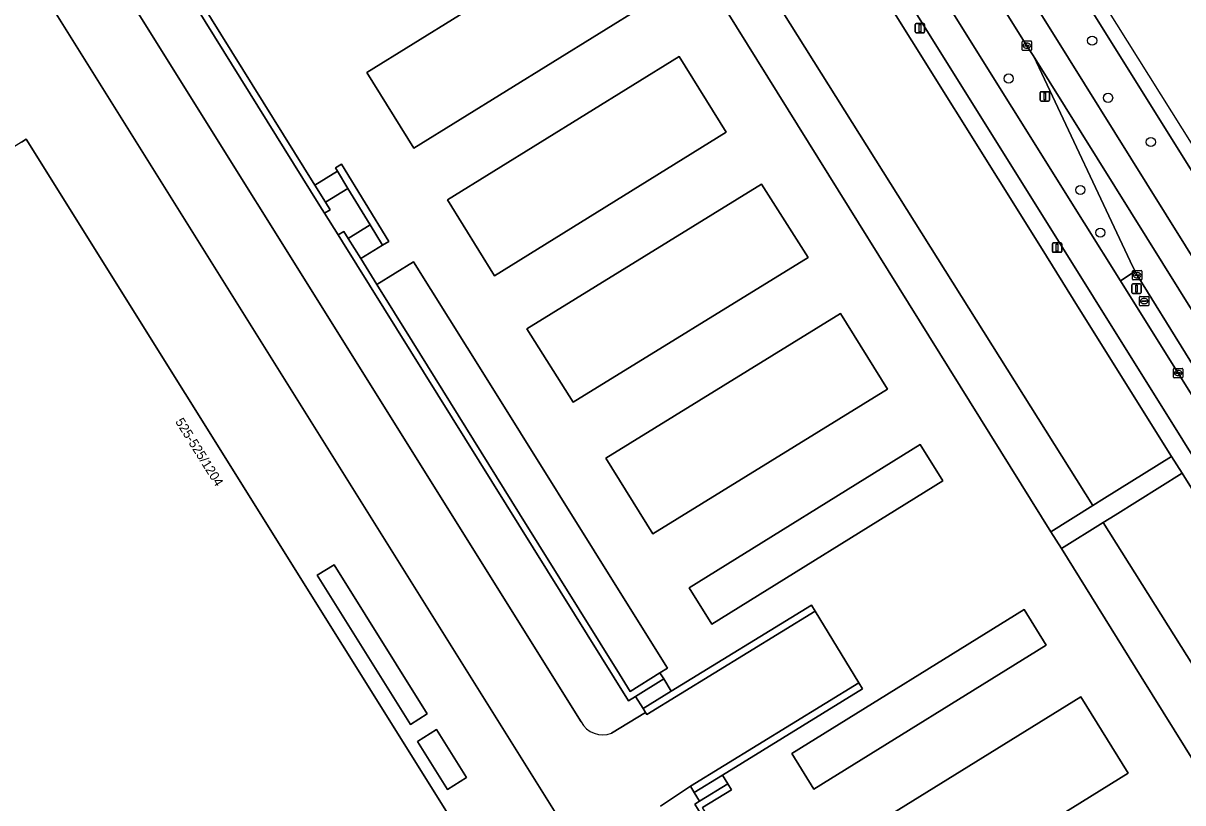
# Model space of a CAD drawing. Extents: x 159279 to 160377, y 384531 to 385888.
# Drawn here: x 159659.3 to 159782.8, y 385627.3 to 385710.3 of the extents above; entities that cross this region are included whole.
import ezdxf

# ---------------------------------------------------------------- set-up
doc = ezdxf.new("R2010")
doc.units = 0
for name, color, linetype in [('IMGEO_Berm_groen', 7, 'Continuous'), ('IMGEO_Boom', 7, 'Continuous'), ('IMGEO_Fietspad_gesloten', 7, 'Continuous'), ('IMGEO_Groenvoorziening', 7, 'Continuous'), ('IMGEO_Kolk', 7, 'Continuous'), ('IMGEO_Lichtmast', 7, 'Continuous'), ('IMGEO_Muur', 7, 'Continuous'), ('IMGEO_OVBaan_gesloten', 7, 'Continuous'), ('IMGEO_Pand', 7, 'Continuous'), ('IMGEO_Pand_nummerreeks', 7, 'Continuous'), ('IMGEO_Parkeervlak_open', 7, 'Continuous'), ('IMGEO_Rijbaan_lokaal_gesloten', 7, 'Continuous'), ('IMGEO_Rijbaan_lokaal_open', 7, 'Continuous'), ('IMGEO_Rijbaan_regionaal_gesloten', 7, 'Continuous'), ('IMGEO_Rioolput', 7, 'Continuous'), ('IMGEO_Voetpad_op_trap', 7, 'Continuous'), ('IMGEO_Voetpad_open', 7, 'Continuous')]:
    doc.layers.add(name, color=color, linetype=linetype)

msp = doc.modelspace()

# ---------------------------------------------------------------- linework, layer by layer
at = {"layer": 'IMGEO_Berm_groen'}
for points in [[(159674.64, 385858.21), (159702.65, 385814.27), (159713.65, 385797.01), (159742.11, 385751.47), (159743.03, 385750), (159743.43, 385749.37), (159744.24, 385748.08), (159744.83, 385747.25), (159749.86, 385739.79), (159750.91, 385738.06), (159768.9, 385709.32), (159778.94, 385693.23), (159793.54, 385669.84), (159797.63, 385672.39), (159783, 385695.77), (159773.12, 385711.57), (159749.12, 385750), (159741.17, 385762.73), (159738.32, 385767.28)], [(159687.41, 385818.91), (159696.37, 385806.34), (159699.1, 385802.45), (159705.88, 385792.14), (159733.8, 385750), (159741.39, 385738.53), (159749.35, 385725.76), (159772.29, 385689.07), (159776.14, 385682.91), (159777.72, 385683.91), (159777.48, 385684.4), (159767.2, 385706.17), (159766.85, 385706.88), (159766.19, 385707.93), (159755.33, 385725.31), (159747.14, 385738.44), (159744.89, 385741.79), (159739.33, 385750), (159733.95, 385757.94), (159722.43, 385774.92)]]:
    msp.add_lwpolyline(points, dxfattribs=at)
at = {"layer": 'IMGEO_Boom'}
for centre in [(159773.14, 385708.47), (159764.24, 385704.43), (159774.83, 385702.38), (159779.38, 385697.67), (159771.88, 385692.57), (159774, 385688.03)]:
    msp.add_circle(centre, 0.489, dxfattribs=at)
at = {"layer": 'IMGEO_Fietspad_gesloten'}
for points in [[(159683.49, 385818.55), (159695.19, 385802.28), (159729.82, 385750), (159737.21, 385738.83), (159738.84, 385736.28), (159769.44, 385687.3), (159773.29, 385681.14), (159801.99, 385635.21), (159838.48, 385576.79), (159874.06, 385519.7), (159876.93, 385521.56), (159841.35, 385578.5), (159804.98, 385636.78), (159794.35, 385653.77), (159776.14, 385682.91)], [(159776.14, 385682.91), (159772.29, 385689.07), (159749.35, 385725.76), (159741.39, 385738.53), (159733.8, 385750), (159705.88, 385792.14), (159699.1, 385802.45), (159696.37, 385806.34), (159687.41, 385818.91)]]:
    msp.add_lwpolyline(points, dxfattribs=at)
at = {"layer": 'IMGEO_Groenvoorziening'}
msp.add_lwpolyline([(159676.11, 385814.42), (159690.06, 385791.33), (159686.63, 385789.26), (159686.42, 385788.74), (159691.16, 385780.84), (159691.48, 385781.03), (159695.14, 385783.3), (159695.58, 385782.58), (159697.12, 385780.1), (159773.2, 385658.97), (159774.46, 385659.76), (159781.58, 385664.21), (159771.59, 385680.21), (159767.81, 385686.27), (159749.26, 385715.96), (159749.14, 385715.9), (159744.04, 385724.05), (159743.91, 385724), (159738.79, 385732.21), (159738.64, 385732.14), (159735.8, 385736.65), (159726.94, 385750), (159699.22, 385791.78)], dxfattribs=at)
for points in [[(159800.36, 385634.13), (159782.71, 385662.41), (159775.58, 385657.96), (159774.32, 385657.18), (159795.66, 385623.2), (159791.07, 385620.32), (159751.29, 385595.37), (159751.62, 385594.84), (159754.98, 385589.46), (159757.98, 385584.67), (159759.05, 385585.33), (159760.27, 385586.09), (159753.86, 385596.85), (159767.02, 385605.15), (159773.64, 385594.42), (159779.39, 385598), (159784.24, 385601.02), (159793, 385606.48), (159797.83, 385609.48), (159802.47, 385612.37), (159805.37, 385614.18), (159808.7, 385608.94), (159814.04, 385612.26)], [(159702.35, 385636.79), (159692.43, 385652.67), (159690.64, 385651.55), (159700.56, 385635.67)], [(159703.34, 385635.12), (159701.31, 385633.85), (159704.51, 385628.74), (159706.54, 385630.01)]]:
    msp.add_lwpolyline(points, close=True, dxfattribs=at)
at = {"layer": 'IMGEO_Kolk'}
for p, q in [((159765.69, 385707.5), (159765.69, 385708.35)), ((159765.76, 385708.43), (159766.61, 385708.43)), ((159766.69, 385708.35), (159766.69, 385707.5)), ((159766.61, 385707.43), (159765.76, 385707.43)), ((159765.94, 385707.92), (159765.94, 385707.93)), ((159766.38, 385707.88), (159765.98, 385707.88)), ((159765.99, 385707.97), (159766.39, 385707.97)), ((159766.17, 385708.21), (159766.2, 385708.21)), ((159766.2, 385707.65), (159766.17, 385707.65)), ((159766.43, 385707.93), (159766.43, 385707.92)), ((159777.44, 385683.07), (159777.44, 385683.92)), ((159777.51, 385683.99), (159778.36, 385683.99)), ((159777.93, 385683.77), (159777.95, 385683.77)), ((159778.44, 385683.92), (159778.44, 385683.07)), ((159778.36, 385682.99), (159777.51, 385682.99)), ((159777.7, 385683.49), (159777.7, 385683.5)), ((159777.74, 385683.54), (159778.14, 385683.54)), ((159778.13, 385683.45), (159777.74, 385683.45)), ((159777.95, 385683.21), (159777.92, 385683.21)), ((159778.18, 385683.5), (159778.18, 385683.49)), ((159781.78, 385672.65), (159781.78, 385673.5)), ((159781.86, 385673.58), (159782.71, 385673.58)), ((159782.71, 385672.58), (159781.86, 385672.58)), ((159782.04, 385673.07), (159782.04, 385673.08)), ((159782.48, 385673.03), (159782.08, 385673.03)), ((159782.09, 385673.12), (159782.48, 385673.12)), ((159782.27, 385673.36), (159782.3, 385673.36)), ((159782.29, 385672.8), (159782.27, 385672.8)), ((159782.53, 385673.08), (159782.53, 385673.07)), ((159782.78, 385673.5), (159782.78, 385672.65))]:
    msp.add_line(p, q, dxfattribs=at)
for points in [[(159765.69, 385707.5), (159765.69, 385708.35)], [(159765.76, 385708.43), (159766.61, 385708.43)], [(159766.69, 385708.35), (159766.69, 385707.5)], [(159766.61, 385707.43), (159765.76, 385707.43)], [(159777.44, 385683.07), (159777.44, 385683.92)], [(159777.51, 385683.99), (159778.36, 385683.99)], [(159778.44, 385683.92), (159778.44, 385683.07)], [(159778.36, 385682.99), (159777.51, 385682.99)], [(159781.78, 385672.65), (159781.78, 385673.5)], [(159781.86, 385673.58), (159782.71, 385673.58)], [(159782.71, 385672.58), (159781.86, 385672.58)], [(159782.78, 385673.5), (159782.78, 385672.65)]]:
    msp.add_lwpolyline(points, dxfattribs=at)
for centre, radius, start, end in [((159765.76, 385708.35), 0.0765, 91.552, 178.448), ((159765.76, 385708.35), 0.0765, 91.552, 178.448), ((159766.61, 385708.35), 0.0765, 1.552, 88.448), ((159766.61, 385708.35), 0.0765, 1.552, 88.448), ((159765.76, 385707.5), 0.0765, 181.552, 268.448), ((159765.76, 385707.5), 0.0765, 181.552, 268.448), ((159765.99, 385707.93), 0.0403, 85.8775, 175.7526), ((159765.98, 385707.92), 0.0366, 178.938, 274.7102), ((159766.39, 385707.93), 0.043, 264.8664, 352.4533), ((159766.39, 385707.93), 0.0386, 1.7309, 96.639), ((159766.61, 385707.5), 0.0765, 271.552, 358.448), ((159766.61, 385707.5), 0.0765, 271.552, 358.448), ((159777.51, 385683.92), 0.0765, 91.552, 178.448), ((159777.51, 385683.92), 0.0765, 91.552, 178.448), ((159778.36, 385683.92), 0.0765, 1.552, 88.448), ((159778.36, 385683.92), 0.0765, 1.552, 88.448), ((159777.51, 385683.07), 0.0765, 181.552, 268.448), ((159777.51, 385683.07), 0.0765, 181.552, 268.448), ((159777.74, 385683.5), 0.0403, 85.8775, 175.7526), ((159777.73, 385683.49), 0.0366, 178.938, 274.7102), ((159778.14, 385683.49), 0.043, 264.8664, 352.4533), ((159778.14, 385683.5), 0.0386, 1.7309, 96.639), ((159778.36, 385683.07), 0.0765, 271.552, 358.448), ((159778.36, 385683.07), 0.0765, 271.552, 358.448), ((159781.86, 385673.5), 0.0765, 91.552, 178.448), ((159781.86, 385673.5), 0.0765, 91.552, 178.448), ((159781.86, 385672.65), 0.0765, 181.552, 268.448), ((159781.86, 385672.65), 0.0765, 181.552, 268.448), ((159782.08, 385673.08), 0.0403, 85.8775, 175.7526), ((159782.08, 385673.07), 0.0366, 178.938, 274.7102), ((159782.49, 385673.08), 0.0386, 1.7309, 96.639), ((159782.48, 385673.08), 0.043, 264.8664, 352.4533), ((159782.71, 385673.5), 0.0765, 1.552, 88.448), ((159782.71, 385673.5), 0.0765, 1.552, 88.448), ((159782.71, 385672.65), 0.0765, 271.552, 358.448), ((159782.71, 385672.65), 0.0765, 271.552, 358.448)]:
    msp.add_arc(centre, radius, start, end, dxfattribs=at)
for centre, major_axis, ratio, start_param, end_param in [((159766.17, 385707.93), (-0.387, 0.002), 0.722429, 4.712389, 7.853982), ((159766.2, 385707.93), (-0.39, 0.002), 0.717154, 1.570796, 4.712389), ((159777.92, 385683.49), (-0.387, 0.002), 0.722429, 4.712389, 7.853982), ((159777.95, 385683.49), (-0.39, 0.002), 0.717154, 1.570796, 4.712389), ((159782.27, 385673.08), (-0.387, 0.002), 0.722429, 4.712389, 7.853982), ((159782.29, 385673.08), (-0.39, 0.002), 0.717154, 1.570796, 4.712389)]:
    msp.add_ellipse(centre, major_axis=major_axis, ratio=ratio, start_param=start_param, end_param=end_param, dxfattribs=at)
at = {"layer": 'IMGEO_Lichtmast'}
for p, q in [((159754.31, 385709.39), (159754.31, 385710.19)), ((159754.31, 385710.19), (159754.31, 385709.39)), ((159754.41, 385710.29), (159755.2, 385710.29)), ((159755.2, 385710.29), (159754.41, 385710.29)), ((159755.3, 385710.19), (159755.3, 385709.39)), ((159755.3, 385709.39), (159755.3, 385710.19)), ((159755.2, 385709.29), (159754.41, 385709.29)), ((159754.41, 385709.29), (159755.2, 385709.29)), ((159767.59, 385702.13), (159767.59, 385702.93)), ((159767.59, 385702.93), (159767.59, 385702.13)), ((159767.69, 385703.03), (159768.48, 385703.03)), ((159768.48, 385703.03), (159767.69, 385703.03)), ((159768.58, 385702.93), (159768.58, 385702.13)), ((159768.58, 385702.13), (159768.58, 385702.93)), ((159768.48, 385702.03), (159767.69, 385702.03)), ((159767.69, 385702.03), (159768.48, 385702.03)), ((159768.9, 385686.03), (159768.9, 385686.83)), ((159768.9, 385686.83), (159768.9, 385686.03)), ((159769, 385686.93), (159769.79, 385686.93)), ((159769.79, 385686.93), (159769, 385686.93)), ((159769.89, 385686.83), (159769.89, 385686.03)), ((159769.89, 385686.03), (159769.89, 385686.83)), ((159769.79, 385685.93), (159769, 385685.93)), ((159769, 385685.93), (159769.79, 385685.93)), ((159777.37, 385681.66), (159777.37, 385682.46)), ((159777.37, 385682.46), (159777.37, 385681.66)), ((159777.47, 385682.56), (159778.26, 385682.56)), ((159778.26, 385682.56), (159777.47, 385682.56)), ((159778.36, 385682.46), (159778.36, 385681.66)), ((159778.36, 385681.66), (159778.36, 385682.46)), ((159778.26, 385681.56), (159777.47, 385681.56)), ((159777.47, 385681.56), (159778.26, 385681.56))]:
    msp.add_line(p, q, dxfattribs=at)
for points in [[(159754.73, 385710.17), (159754.88, 385710.17), (159754.88, 385709.42), (159754.73, 385709.42), (159754.73, 385710.17)], [(159768.01, 385702.91), (159768.16, 385702.91), (159768.16, 385702.16), (159768.01, 385702.16), (159768.01, 385702.91)], [(159769.32, 385686.8), (159769.47, 385686.8), (159769.47, 385686.05), (159769.32, 385686.05), (159769.32, 385686.8)], [(159777.79, 385682.43), (159777.94, 385682.43), (159777.94, 385681.68), (159777.79, 385681.68), (159777.79, 385682.43)]]:
    msp.add_lwpolyline(points, dxfattribs=at)
for centre, start, end in [((159754.41, 385710.19), 90, 180), ((159754.41, 385710.19), 90, 180), ((159755.2, 385710.19), 0, 90), ((159755.2, 385710.19), 360, 90), ((159754.41, 385709.39), 180, 270), ((159754.41, 385709.39), 180, 270), ((159755.2, 385709.39), 270, 0), ((159755.2, 385709.39), 270, 0), ((159767.69, 385702.93), 90, 180), ((159767.69, 385702.93), 90, 180), ((159767.69, 385702.13), 180, 270), ((159767.69, 385702.13), 180, 270), ((159768.48, 385702.93), 0, 90), ((159768.48, 385702.93), 360, 90), ((159768.48, 385702.13), 270, 0), ((159768.48, 385702.13), 270, 0), ((159769, 385686.83), 90, 180), ((159769, 385686.83), 90, 180), ((159769, 385686.03), 180, 270), ((159769, 385686.03), 180, 270), ((159769.79, 385686.83), 0, 90), ((159769.79, 385686.83), 360, 90), ((159769.79, 385686.03), 270, 0), ((159769.79, 385686.03), 270, 0), ((159777.47, 385682.46), 90, 180), ((159777.47, 385682.46), 90, 180), ((159778.26, 385682.46), 0, 90), ((159778.26, 385682.46), 360, 90), ((159777.47, 385681.66), 180, 270), ((159777.47, 385681.66), 180, 270), ((159778.26, 385681.66), 270, 0), ((159778.26, 385681.66), 270, 0)]:
    msp.add_arc(centre, 0.1, start, end, dxfattribs=at)
at = {"layer": 'IMGEO_Muur'}
for points in [[(159655.02, 385749.88), (159658.21, 385751.83), (159657.86, 385752.39), (159657.04, 385751.89), (159654.81, 385750.53), (159654.07, 385750.07), (159654.42, 385749.5), (159690.92, 385690.89), (159691.42, 385690.09), (159692.03, 385690.47), (159691.53, 385691.27), (159690.39, 385693.09)], [(159692.79, 385694.56), (159693.91, 385692.73), (159696.29, 385688.85), (159697.59, 385686.68), (159698.26, 385687.09), (159693.21, 385695.32), (159692.57, 385694.92)], [(159696.99, 385682.49), (159695.27, 385685.26), (159693.93, 385687.4), (159693.46, 385688.16), (159692.86, 385687.79), (159693.33, 385687.03), (159723.76, 385638.18), (159724.53, 385638.66), (159727.52, 385640.52), (159727.12, 385641.16), (159723.96, 385639.19), (159722.83, 385641.01), (159712.18, 385658.1), (159700.74, 385676.48)], [(159728.32, 385639.22), (159725.33, 385637.38), (159725.59, 385636.96), (159725.72, 385636.74), (159743.66, 385647.74), (159743.26, 385648.38)], [(159730.38, 385629.09), (159730.77, 385628.44), (159733.77, 385630.28), (159748.7, 385639.45), (159748.31, 385640.09)], [(159751.29, 385595.37), (159749.64, 385598.02), (159733.9, 385623.26), (159731.67, 385626.83), (159734.73, 385628.71), (159734.34, 385629.35), (159731.34, 385627.51), (159730.83, 385627.2), (159731.22, 385626.56), (159737.76, 385615.91), (159744.38, 385605.11), (159753.3, 385590.97), (159757.48, 385584.34), (159757.62, 385584.13), (159758.1, 385584.47), (159757.98, 385584.67), (159754.98, 385589.46), (159751.62, 385594.84)]]:
    msp.add_lwpolyline(points, close=True, dxfattribs=at)
at = {"layer": 'IMGEO_OVBaan_gesloten'}
msp.add_lwpolyline([(159766.85, 385706.88), (159767.2, 385706.17), (159777.48, 385684.4), (159777.72, 385683.91), (159777.94, 385683.49), (159788.22, 385666.9), (159788.81, 385666.02), (159789.3, 385665.41), (159797.88, 385656.18), (159799.56, 385654.41)], close=True, dxfattribs=at)
at = {"layer": 'IMGEO_Pand'}
msp.add_lwpolyline([(159710.24, 385617.03), (159659.64, 385697.98), (159659.14, 385697.67), (159654.48, 385694.76), (159646.77, 385689.94), (159639.66, 385685.5), (159620.97, 385673.83), (159614.16, 385669.57), (159618.18, 385663.13), (159617.07, 385662.46), (159611.79, 385659.25), (159608.84, 385663.98), (159586.87, 385650.24)], dxfattribs=at)
at = {"layer": 'IMGEO_Parkeervlak_open'}
for points in [[(159691.16, 385780.84), (159768.75, 385656.19), (159773.2, 385658.97), (159697.12, 385780.1), (159695.58, 385782.58), (159695.14, 385783.3), (159691.48, 385781.03)], [(159720.57, 385720.37), (159695.91, 385705.09), (159700.92, 385697.02), (159725.58, 385712.29)], [(159729.17, 385706.79), (159704.51, 385691.51), (159709.51, 385683.43), (159734.17, 385698.72)], [(159737.95, 385693.18), (159712.94, 385677.78), (159717.9, 385669.98), (159742.9, 385685.39)], [(159696.99, 385682.49), (159700.74, 385676.48), (159712.18, 385658.1), (159722.83, 385641.01), (159723.96, 385639.19), (159727.12, 385641.16), (159727.94, 385641.67), (159723.97, 385648.03), (159708.43, 385672.87), (159700.89, 385684.92)], [(159746.36, 385679.42), (159721.35, 385664.02), (159726.35, 385655.95), (159751.36, 385671.35)], [(159754.84, 385665.47), (159730.24, 385650.23), (159732.65, 385646.35), (159757.24, 385661.59)], [(159774.32, 385657.18), (159769.86, 385654.4), (159778.36, 385640.74), (159791.07, 385620.32), (159795.66, 385623.2)], [(159765.9, 385647.92), (159741.16, 385632.59), (159743.51, 385628.79), (159768.25, 385644.12)], [(159776.97, 385630.48), (159771.93, 385638.62), (159747.32, 385623.37), (159752.36, 385615.24)]]:
    msp.add_lwpolyline(points, close=True, dxfattribs=at)
for points in [[(159721.98, 385634.75), (159725.59, 385636.96), (159725.33, 385637.38), (159724.53, 385638.66), (159723.76, 385638.18), (159693.33, 385687.03), (159692.86, 385687.79), (159691.42, 385690.09), (159690.92, 385690.89), (159654.42, 385749.5)], [(159649.55, 385746.63), (159718.73, 385635.96)], [(159737.76, 385615.91), (159731.22, 385626.56), (159730.83, 385627.2), (159731.34, 385627.51), (159730.77, 385628.44), (159730.38, 385629.09), (159727.19, 385626.97)]]:
    msp.add_lwpolyline(points, dxfattribs=at)
msp.add_arc((159721.03, 385637.18), 2.61, 207.907, 291.3172, dxfattribs=at)
at = {"layer": 'IMGEO_Rijbaan_lokaal_gesloten'}
for points in [[(159650.54, 385749.87), (159653.94, 385751.96), (159653.7, 385752.34), (159671.48, 385763.25), (159667.77, 385768.57), (159651.13, 385758.25), (159649.55, 385757.27), (159647.04, 385755.71), (159638.52, 385750.25), (159716.25, 385625.88), (159728.28, 385606.6), (159739.99, 385587.83), (159742.06, 385584.52), (159746.44, 385577.46), (159752.96, 385581.52), (159748.77, 385588.15)], [(159718.73, 385635.96), (159649.55, 385746.63)], [(159727.19, 385626.97), (159730.38, 385629.09), (159748.31, 385640.09), (159743.66, 385647.74), (159725.72, 385636.74), (159725.59, 385636.96), (159721.98, 385634.75)]]:
    msp.add_lwpolyline(points, dxfattribs=at)
msp.add_arc((159721.03, 385637.18), 2.61, 207.907, 291.3172, dxfattribs=at)
at = {"layer": 'IMGEO_Rijbaan_lokaal_open'}
for points in [[(159791.07, 385620.32), (159778.36, 385640.74), (159769.86, 385654.4), (159768.75, 385656.19), (159691.16, 385780.84), (159686.42, 385788.74), (159674.87, 385808.03), (159640.97, 385786.47)], [(159655.02, 385749.88), (159690.39, 385693.09), (159692.79, 385694.56), (159692.57, 385694.92), (159693.21, 385695.32), (159698.26, 385687.09), (159697.59, 385686.68), (159695.27, 385685.26), (159696.99, 385682.49), (159700.89, 385684.92), (159708.43, 385672.87), (159723.97, 385648.03), (159727.94, 385641.67), (159727.12, 385641.16), (159727.52, 385640.52), (159728.32, 385639.22), (159743.26, 385648.38), (159743.66, 385647.74), (159748.31, 385640.09), (159748.7, 385639.45), (159733.77, 385630.28), (159734.34, 385629.35), (159734.73, 385628.71), (159731.67, 385626.83)]]:
    msp.add_lwpolyline(points, dxfattribs=at)
for points in [[(159695.91, 385705.09), (159720.57, 385720.37), (159725.58, 385712.29), (159700.92, 385697.02)], [(159704.51, 385691.51), (159729.17, 385706.79), (159734.17, 385698.72), (159709.51, 385683.43)], [(159737.95, 385693.18), (159742.9, 385685.39), (159717.9, 385669.98), (159712.94, 385677.78)], [(159746.36, 385679.42), (159751.36, 385671.35), (159726.35, 385655.95), (159721.35, 385664.02)], [(159754.84, 385665.47), (159757.24, 385661.59), (159732.65, 385646.35), (159730.24, 385650.23)], [(159765.9, 385647.92), (159768.25, 385644.12), (159743.51, 385628.79), (159741.16, 385632.59)], [(159771.93, 385638.62), (159776.97, 385630.48), (159752.36, 385615.24), (159747.32, 385623.37)]]:
    msp.add_lwpolyline(points, close=True, dxfattribs=at)
at = {"layer": 'IMGEO_Rijbaan_regionaal_gesloten'}
for points in [[(159701.1, 385806.43), (159722.43, 385774.92), (159733.95, 385757.94), (159739.33, 385750), (159744.89, 385741.79), (159747.14, 385738.44), (159755.33, 385725.31), (159766.19, 385707.93), (159766.85, 385706.88), (159799.56, 385654.41)], [(159778.94, 385693.23), (159768.9, 385709.32), (159750.91, 385738.06), (159749.86, 385739.79), (159744.83, 385747.25), (159744.24, 385748.08), (159743.43, 385749.37), (159743.03, 385750), (159742.11, 385751.47), (159736.43, 385759.42), (159724.38, 385777.32), (159717.93, 385786.61), (159706.49, 385803.77)], [(159853.28, 385574.14), (159812.09, 385640.12), (159794.09, 385668.96), (159793.54, 385669.84), (159778.94, 385693.23)]]:
    msp.add_lwpolyline(points, dxfattribs=at)
msp.add_lwpolyline([(159888.26, 385528.71), (159877.34, 385546.34), (159793.15, 385682.52), (159722.47, 385795.19), (159729.24, 385781.43), (159735.96, 385770.91), (159737.08, 385769.27), (159737.53, 385768.54), (159738.32, 385767.28), (159741.17, 385762.73), (159749.12, 385750), (159773.12, 385711.57), (159783, 385695.77), (159797.63, 385672.39), (159798.17, 385671.51), (159816.14, 385642.78), (159875.93, 385546.96), (159887.6, 385528.25)], close=True, dxfattribs=at)
at = {"layer": 'IMGEO_Rioolput'}
for p, q in [((159778.17, 385680.31), (159778.17, 385681.16)), ((159778.24, 385681.24), (159779.09, 385681.24)), ((159779.17, 385681.16), (159779.17, 385680.31)), ((159779.09, 385680.24), (159778.24, 385680.24)), ((159778.42, 385680.73), (159778.42, 385680.74)), ((159778.86, 385680.69), (159778.46, 385680.69)), ((159778.47, 385680.78), (159778.87, 385680.78)), ((159778.65, 385681.02), (159778.68, 385681.02)), ((159778.68, 385680.46), (159778.65, 385680.46)), ((159778.91, 385680.74), (159778.91, 385680.73))]:
    msp.add_line(p, q, dxfattribs=at)
for points in [[(159778.17, 385680.31), (159778.17, 385681.16)], [(159778.24, 385681.24), (159779.09, 385681.24)], [(159779.17, 385681.16), (159779.17, 385680.31)], [(159779.09, 385680.24), (159778.24, 385680.24)]]:
    msp.add_lwpolyline(points, dxfattribs=at)
for centre, radius, start, end in [((159778.24, 385681.16), 0.0765, 91.552, 178.448), ((159778.24, 385681.16), 0.0765, 91.552, 178.448), ((159779.09, 385681.16), 0.0765, 1.552, 88.448), ((159779.09, 385681.16), 0.0765, 1.552, 88.448), ((159778.24, 385680.31), 0.0765, 181.552, 268.448), ((159778.24, 385680.31), 0.0765, 181.552, 268.448), ((159778.47, 385680.74), 0.0403, 85.8775, 175.7526), ((159778.46, 385680.73), 0.0366, 178.938, 274.7102), ((159778.87, 385680.74), 0.043, 264.8664, 352.4533), ((159778.87, 385680.74), 0.0386, 1.7309, 96.639), ((159779.09, 385680.31), 0.0765, 271.552, 358.448), ((159779.09, 385680.31), 0.0765, 271.552, 358.448)]:
    msp.add_arc(centre, radius, start, end, dxfattribs=at)
for centre, major_axis, ratio, start_param, end_param in [((159778.65, 385680.74), (-0.387, 0.002), 0.722429, 4.712389, 7.853982), ((159778.68, 385680.74), (-0.39, 0.002), 0.717154, 1.570796, 4.712389)]:
    msp.add_ellipse(centre, major_axis=major_axis, ratio=ratio, start_param=start_param, end_param=end_param, dxfattribs=at)
at = {"layer": 'IMGEO_Voetpad_op_trap'}
for points in [[(159692.79, 385694.56), (159690.39, 385693.09), (159691.53, 385691.27), (159693.91, 385692.73)], [(159696.29, 385688.85), (159693.93, 385687.4), (159695.27, 385685.26), (159697.59, 385686.68)], [(159728.32, 385639.22), (159727.52, 385640.52), (159724.53, 385638.66), (159725.33, 385637.38)], [(159734.34, 385629.35), (159733.77, 385630.28), (159730.77, 385628.44), (159731.34, 385627.51)]]:
    msp.add_lwpolyline(points, close=True, dxfattribs=at)
at = {"layer": 'IMGEO_Voetpad_open'}
for points in [[(159680.98, 385821.62), (159662.37, 385842.63), (159660.88, 385840.92), (159680.04, 385819.29), (159679.93, 385819.21), (159682.13, 385816.35), (159692.65, 385801.71), (159692.52, 385801.61), (159699.1, 385791.7), (159699.22, 385791.78), (159726.94, 385750), (159735.8, 385736.65), (159738.64, 385732.14), (159738.79, 385732.21), (159743.91, 385724), (159744.04, 385724.05), (159749.14, 385715.9), (159749.26, 385715.96), (159767.81, 385686.27), (159771.59, 385680.21), (159781.58, 385664.21), (159782.71, 385662.41), (159800.36, 385634.13), (159814.04, 385612.26)], [(159801.99, 385635.21), (159773.29, 385681.14), (159769.44, 385687.3), (159738.84, 385736.28), (159737.21, 385738.83), (159729.82, 385750), (159695.19, 385802.28), (159683.49, 385818.55)], [(159742.06, 385584.52), (159739.99, 385587.83), (159736.2, 385585.46), (159724.5, 385604.25), (159728.28, 385606.6), (159716.25, 385625.88), (159638.52, 385750.25)], [(159659.14, 385697.67), (159659.64, 385697.98), (159710.24, 385617.03)]]:
    msp.add_lwpolyline(points, dxfattribs=at)
for points in [[(159693.91, 385692.73), (159691.53, 385691.27), (159692.03, 385690.47), (159691.42, 385690.09), (159692.86, 385687.79), (159693.46, 385688.16), (159693.93, 385687.4), (159696.29, 385688.85)], [(159777.94, 385683.49), (159777.72, 385683.91), (159776.14, 385682.91), (159794.35, 385653.77), (159797.88, 385656.18), (159789.3, 385665.41), (159788.81, 385666.02), (159788.22, 385666.9)], [(159782.71, 385662.41), (159781.58, 385664.21), (159774.46, 385659.76), (159773.2, 385658.97), (159768.75, 385656.19), (159769.86, 385654.4), (159774.32, 385657.18), (159775.58, 385657.96)], [(159702.35, 385636.79), (159700.56, 385635.67), (159690.64, 385651.55), (159692.43, 385652.67)], [(159703.34, 385635.12), (159706.54, 385630.01), (159704.51, 385628.74), (159701.31, 385633.85)]]:
    msp.add_lwpolyline(points, close=True, dxfattribs=at)

# ---------------------------------------------------------------- texts
at = {"layer": 'IMGEO_Pand_nummerreeks'}
msp.add_text('525-525/1204', height=1, rotation=302.0052, dxfattribs=at).set_placement((159675.49, 385667.91))

doc.saveas('drawing.dxf')
